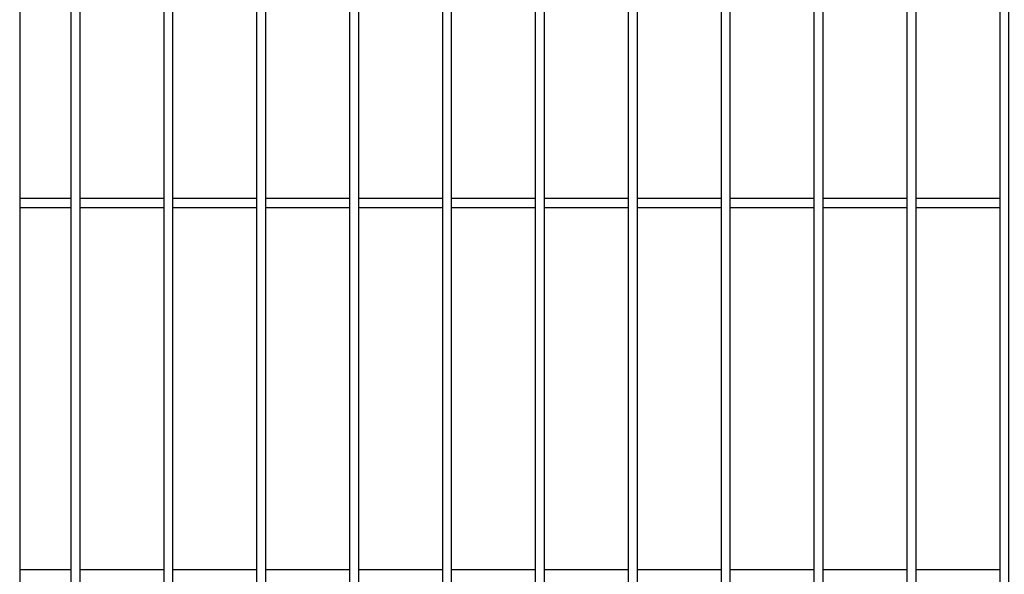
# Model space of a CAD drawing. Header units: inches. Extents: x 43593 to 117387, y -66787 to -26237.
# Tile 286 of 340: x 51251 to 51357, y -27665 to -27605. Entities that reach past the tile are written whole.
import ezdxf

# ---------------------------------------------------------------- set-up
doc = ezdxf.new("R2010")
doc.units = ezdxf.units.IN
doc.header["$MEASUREMENT"] = 0
doc.layers.add('AW OGRODZENIA', color=253, linetype='Continuous')

msp = doc.modelspace()

# ---------------------------------------------------------------- linework, layer by layer
at = {"layer": 'AW OGRODZENIA'}
for p, q in [((51250.576, -27545.548), (51250.576, -27774.748)), ((51250.576, -27624.469), (51256.084, -27624.469)), ((51250.576, -27624.469), (51256.084, -27624.469)), ((51250.576, -27624.469), (51256.084, -27624.469)), ((51250.576, -27624.469), (51256.084, -27624.469)), ((51250.576, -27624.469), (51256.084, -27624.469)), ((51250.576, -27624.469), (51256.084, -27624.469)), ((51250.576, -27624.469), (51256.084, -27624.469)), ((51250.576, -27624.469), (51256.084, -27624.469)), ((51250.576, -27624.469), (51256.084, -27624.469)), ((51250.576, -27624.469), (51256.084, -27624.469)), ((51250.576, -27624.469), (51256.084, -27624.469)), ((51250.576, -27624.469), (51256.084, -27624.469)), ((51250.576, -27624.469), (51256.084, -27624.469)), ((51250.576, -27624.469), (51256.084, -27624.469)), ((51250.576, -27624.469), (51256.084, -27624.469)), ((51250.576, -27624.469), (51256.084, -27624.469)), ((51250.576, -27624.469), (51256.084, -27624.469)), ((51250.576, -27624.469), (51256.084, -27624.469)), ((51250.576, -27624.469), (51256.084, -27624.469)), ((51250.576, -27624.469), (51256.084, -27624.469)), ((51250.576, -27624.469), (51256.084, -27624.469)), ((51250.576, -27624.469), (51256.084, -27624.469)), ((51250.576, -27624.469), (51256.084, -27624.469)), ((51250.576, -27624.469), (51256.084, -27624.469)), ((51250.576, -27624.469), (51256.084, -27624.469)), ((51257.076, -27624.469), (51266.084, -27624.469)), ((51257.076, -27624.469), (51266.084, -27624.469)), ((51257.076, -27624.469), (51266.084, -27624.469)), ((51257.076, -27624.469), (51266.084, -27624.469)), ((51257.076, -27624.469), (51266.084, -27624.469)), ((51257.076, -27624.469), (51266.084, -27624.469)), ((51257.076, -27624.469), (51266.084, -27624.469)), ((51257.076, -27624.469), (51266.084, -27624.469)), ((51257.076, -27624.469), (51266.084, -27624.469)), ((51257.076, -27624.469), (51266.084, -27624.469)), ((51257.076, -27624.469), (51266.084, -27624.469)), ((51257.076, -27624.469), (51266.084, -27624.469)), ((51257.076, -27624.469), (51266.084, -27624.469)), ((51257.076, -27624.469), (51266.084, -27624.469)), ((51257.076, -27624.469), (51266.084, -27624.469)), ((51257.076, -27624.469), (51266.084, -27624.469)), ((51257.076, -27624.469), (51266.084, -27624.469)), ((51257.076, -27624.469), (51266.084, -27624.469)), ((51257.076, -27624.469), (51266.084, -27624.469)), ((51257.076, -27624.469), (51266.084, -27624.469)), ((51257.076, -27624.469), (51266.084, -27624.469)), ((51257.076, -27624.469), (51266.084, -27624.469)), ((51257.076, -27624.469), (51266.084, -27624.469)), ((51257.076, -27624.469), (51266.084, -27624.469)), ((51257.076, -27624.469), (51266.084, -27624.469)), ((51267.076, -27624.469), (51276.084, -27624.469)), ((51267.076, -27624.469), (51276.084, -27624.469)), ((51267.076, -27624.469), (51276.084, -27624.469)), ((51267.076, -27624.469), (51276.084, -27624.469)), ((51267.076, -27624.469), (51276.084, -27624.469)), ((51267.076, -27624.469), (51276.084, -27624.469)), ((51267.076, -27624.469), (51276.084, -27624.469)), ((51267.076, -27624.469), (51276.084, -27624.469)), ((51267.076, -27624.469), (51276.084, -27624.469)), ((51267.076, -27624.469), (51276.084, -27624.469)), ((51267.076, -27624.469), (51276.084, -27624.469)), ((51267.076, -27624.469), (51276.084, -27624.469)), ((51267.076, -27624.469), (51276.084, -27624.469)), ((51267.076, -27624.469), (51276.084, -27624.469)), ((51267.076, -27624.469), (51276.084, -27624.469)), ((51267.076, -27624.469), (51276.084, -27624.469)), ((51267.076, -27624.469), (51276.084, -27624.469)), ((51267.076, -27624.469), (51276.084, -27624.469)), ((51267.076, -27624.469), (51276.084, -27624.469)), ((51267.076, -27624.469), (51276.084, -27624.469)), ((51267.076, -27624.469), (51276.084, -27624.469)), ((51267.076, -27624.469), (51276.084, -27624.469)), ((51267.076, -27624.469), (51276.084, -27624.469)), ((51267.076, -27624.469), (51276.084, -27624.469)), ((51267.076, -27624.469), (51276.084, -27624.469)), ((51277.076, -27624.469), (51286.084, -27624.469)), ((51277.076, -27624.469), (51286.084, -27624.469)), ((51277.076, -27624.469), (51286.084, -27624.469)), ((51277.076, -27624.469), (51286.084, -27624.469)), ((51277.076, -27624.469), (51286.084, -27624.469)), ((51277.076, -27624.469), (51286.084, -27624.469)), ((51277.076, -27624.469), (51286.084, -27624.469)), ((51277.076, -27624.469), (51286.084, -27624.469)), ((51277.076, -27624.469), (51286.084, -27624.469)), ((51277.076, -27624.469), (51286.084, -27624.469)), ((51277.076, -27624.469), (51286.084, -27624.469)), ((51277.076, -27624.469), (51286.084, -27624.469)), ((51277.076, -27624.469), (51286.084, -27624.469)), ((51277.076, -27624.469), (51286.084, -27624.469)), ((51277.076, -27624.469), (51286.084, -27624.469)), ((51277.076, -27624.469), (51286.084, -27624.469)), ((51277.076, -27624.469), (51286.084, -27624.469)), ((51277.076, -27624.469), (51286.084, -27624.469)), ((51277.076, -27624.469), (51286.084, -27624.469)), ((51277.076, -27624.469), (51286.084, -27624.469)), ((51277.076, -27624.469), (51286.084, -27624.469)), ((51277.076, -27624.469), (51286.084, -27624.469)), ((51277.076, -27624.469), (51286.084, -27624.469)), ((51277.076, -27624.469), (51286.084, -27624.469)), ((51277.076, -27624.469), (51286.084, -27624.469)), ((51287.076, -27624.469), (51296.084, -27624.469)), ((51287.076, -27624.469), (51296.084, -27624.469)), ((51287.076, -27624.469), (51296.084, -27624.469)), ((51287.076, -27624.469), (51296.084, -27624.469)), ((51287.076, -27624.469), (51296.084, -27624.469)), ((51287.076, -27624.469), (51296.084, -27624.469)), ((51287.076, -27624.469), (51296.084, -27624.469)), ((51287.076, -27624.469), (51296.084, -27624.469)), ((51287.076, -27624.469), (51296.084, -27624.469)), ((51287.076, -27624.469), (51296.084, -27624.469)), ((51287.076, -27624.469), (51296.084, -27624.469)), ((51287.076, -27624.469), (51296.084, -27624.469)), ((51287.076, -27624.469), (51296.084, -27624.469)), ((51287.076, -27624.469), (51296.084, -27624.469)), ((51287.076, -27624.469), (51296.084, -27624.469)), ((51287.076, -27624.469), (51296.084, -27624.469)), ((51287.076, -27624.469), (51296.084, -27624.469)), ((51287.076, -27624.469), (51296.084, -27624.469)), ((51287.076, -27624.469), (51296.084, -27624.469)), ((51287.076, -27624.469), (51296.084, -27624.469)), ((51287.076, -27624.469), (51296.084, -27624.469)), ((51287.076, -27624.469), (51296.084, -27624.469)), ((51287.076, -27624.469), (51296.084, -27624.469)), ((51287.076, -27624.469), (51296.084, -27624.469)), ((51287.076, -27624.469), (51296.084, -27624.469)), ((51297.076, -27624.469), (51306.084, -27624.469)), ((51297.076, -27624.469), (51306.084, -27624.469)), ((51297.076, -27624.469), (51306.084, -27624.469)), ((51297.076, -27624.469), (51306.084, -27624.469)), ((51297.076, -27624.469), (51306.084, -27624.469)), ((51297.076, -27624.469), (51306.084, -27624.469)), ((51297.076, -27624.469), (51306.084, -27624.469)), ((51297.076, -27624.469), (51306.084, -27624.469)), ((51297.076, -27624.469), (51306.084, -27624.469)), ((51297.076, -27624.469), (51306.084, -27624.469)), ((51297.076, -27624.469), (51306.084, -27624.469)), ((51297.076, -27624.469), (51306.084, -27624.469)), ((51297.076, -27624.469), (51306.084, -27624.469)), ((51297.076, -27624.469), (51306.084, -27624.469)), ((51297.076, -27624.469), (51306.084, -27624.469)), ((51297.076, -27624.469), (51306.084, -27624.469)), ((51297.076, -27624.469), (51306.084, -27624.469)), ((51297.076, -27624.469), (51306.084, -27624.469)), ((51297.076, -27624.469), (51306.084, -27624.469)), ((51297.076, -27624.469), (51306.084, -27624.469)), ((51297.076, -27624.469), (51306.084, -27624.469)), ((51297.076, -27624.469), (51306.084, -27624.469)), ((51297.076, -27624.469), (51306.084, -27624.469)), ((51297.076, -27624.469), (51306.084, -27624.469)), ((51297.076, -27624.469), (51306.084, -27624.469)), ((51307.076, -27624.469), (51316.084, -27624.469)), ((51307.076, -27624.469), (51316.084, -27624.469)), ((51307.076, -27624.469), (51316.084, -27624.469)), ((51307.076, -27624.469), (51316.084, -27624.469)), ((51307.076, -27624.469), (51316.084, -27624.469)), ((51307.076, -27624.469), (51316.084, -27624.469)), ((51307.076, -27624.469), (51316.084, -27624.469)), ((51307.076, -27624.469), (51316.084, -27624.469)), ((51307.076, -27624.469), (51316.084, -27624.469)), ((51307.076, -27624.469), (51316.084, -27624.469)), ((51307.076, -27624.469), (51316.084, -27624.469)), ((51307.076, -27624.469), (51316.084, -27624.469)), ((51307.076, -27624.469), (51316.084, -27624.469)), ((51307.076, -27624.469), (51316.084, -27624.469)), ((51307.076, -27624.469), (51316.084, -27624.469)), ((51307.076, -27624.469), (51316.084, -27624.469)), ((51307.076, -27624.469), (51316.084, -27624.469)), ((51307.076, -27624.469), (51316.084, -27624.469)), ((51307.076, -27624.469), (51316.084, -27624.469)), ((51307.076, -27624.469), (51316.084, -27624.469)), ((51307.076, -27624.469), (51316.084, -27624.469)), ((51307.076, -27624.469), (51316.084, -27624.469)), ((51307.076, -27624.469), (51316.084, -27624.469)), ((51307.076, -27624.469), (51316.084, -27624.469)), ((51307.076, -27624.469), (51316.084, -27624.469)), ((51317.076, -27624.469), (51326.084, -27624.469)), ((51317.076, -27624.469), (51326.084, -27624.469)), ((51317.076, -27624.469), (51326.084, -27624.469)), ((51317.076, -27624.469), (51326.084, -27624.469)), ((51317.076, -27624.469), (51326.084, -27624.469)), ((51317.076, -27624.469), (51326.084, -27624.469)), ((51317.076, -27624.469), (51326.084, -27624.469)), ((51317.076, -27624.469), (51326.084, -27624.469)), ((51317.076, -27624.469), (51326.084, -27624.469)), ((51317.076, -27624.469), (51326.084, -27624.469)), ((51317.076, -27624.469), (51326.084, -27624.469)), ((51317.076, -27624.469), (51326.084, -27624.469)), ((51317.076, -27624.469), (51326.084, -27624.469)), ((51317.076, -27624.469), (51326.084, -27624.469)), ((51317.076, -27624.469), (51326.084, -27624.469)), ((51317.076, -27624.469), (51326.084, -27624.469)), ((51317.076, -27624.469), (51326.084, -27624.469)), ((51317.076, -27624.469), (51326.084, -27624.469)), ((51317.076, -27624.469), (51326.084, -27624.469)), ((51317.076, -27624.469), (51326.084, -27624.469)), ((51317.076, -27624.469), (51326.084, -27624.469)), ((51317.076, -27624.469), (51326.084, -27624.469)), ((51317.076, -27624.469), (51326.084, -27624.469)), ((51317.076, -27624.469), (51326.084, -27624.469)), ((51317.076, -27624.469), (51326.084, -27624.469)), ((51327.076, -27624.469), (51336.084, -27624.469)), ((51327.076, -27624.469), (51336.084, -27624.469)), ((51327.076, -27624.469), (51336.084, -27624.469)), ((51327.076, -27624.469), (51336.084, -27624.469)), ((51327.076, -27624.469), (51336.084, -27624.469)), ((51327.076, -27624.469), (51336.084, -27624.469)), ((51327.076, -27624.469), (51336.084, -27624.469)), ((51327.076, -27624.469), (51336.084, -27624.469)), ((51327.076, -27624.469), (51336.084, -27624.469)), ((51327.076, -27624.469), (51336.084, -27624.469)), ((51327.076, -27624.469), (51336.084, -27624.469)), ((51327.076, -27624.469), (51336.084, -27624.469)), ((51327.076, -27624.469), (51336.084, -27624.469)), ((51327.076, -27624.469), (51336.084, -27624.469)), ((51327.076, -27624.469), (51336.084, -27624.469)), ((51327.076, -27624.469), (51336.084, -27624.469)), ((51327.076, -27624.469), (51336.084, -27624.469)), ((51327.076, -27624.469), (51336.084, -27624.469)), ((51327.076, -27624.469), (51336.084, -27624.469)), ((51327.076, -27624.469), (51336.084, -27624.469)), ((51327.076, -27624.469), (51336.084, -27624.469)), ((51327.076, -27624.469), (51336.084, -27624.469)), ((51327.076, -27624.469), (51336.084, -27624.469)), ((51327.076, -27624.469), (51336.084, -27624.469)), ((51327.076, -27624.469), (51336.084, -27624.469)), ((51337.076, -27624.469), (51346.084, -27624.469)), ((51337.076, -27624.469), (51346.084, -27624.469)), ((51337.076, -27624.469), (51346.084, -27624.469)), ((51337.076, -27624.469), (51346.084, -27624.469)), ((51337.076, -27624.469), (51346.084, -27624.469)), ((51337.076, -27624.469), (51346.084, -27624.469)), ((51337.076, -27624.469), (51346.084, -27624.469)), ((51337.076, -27624.469), (51346.084, -27624.469)), ((51337.076, -27624.469), (51346.084, -27624.469)), ((51337.076, -27624.469), (51346.084, -27624.469)), ((51337.076, -27624.469), (51346.084, -27624.469)), ((51337.076, -27624.469), (51346.084, -27624.469)), ((51337.076, -27624.469), (51346.084, -27624.469)), ((51337.076, -27624.469), (51346.084, -27624.469)), ((51337.076, -27624.469), (51346.084, -27624.469)), ((51337.076, -27624.469), (51346.084, -27624.469)), ((51337.076, -27624.469), (51346.084, -27624.469)), ((51337.076, -27624.469), (51346.084, -27624.469)), ((51337.076, -27624.469), (51346.084, -27624.469)), ((51337.076, -27624.469), (51346.084, -27624.469)), ((51337.076, -27624.469), (51346.084, -27624.469)), ((51337.076, -27624.469), (51346.084, -27624.469)), ((51337.076, -27624.469), (51346.084, -27624.469)), ((51337.076, -27624.469), (51346.084, -27624.469)), ((51337.076, -27624.469), (51346.084, -27624.469)), ((51347.076, -27624.469), (51356.084, -27624.469)), ((51347.076, -27624.469), (51356.084, -27624.469)), ((51347.076, -27624.469), (51356.084, -27624.469)), ((51347.076, -27624.469), (51356.084, -27624.469)), ((51347.076, -27624.469), (51356.084, -27624.469)), ((51347.076, -27624.469), (51356.084, -27624.469)), ((51347.076, -27624.469), (51356.084, -27624.469)), ((51347.076, -27624.469), (51356.084, -27624.469)), ((51347.076, -27624.469), (51356.084, -27624.469)), ((51347.076, -27624.469), (51356.084, -27624.469)), ((51347.076, -27624.469), (51356.084, -27624.469)), ((51347.076, -27624.469), (51356.084, -27624.469)), ((51347.076, -27624.469), (51356.084, -27624.469)), ((51347.076, -27624.469), (51356.084, -27624.469)), ((51347.076, -27624.469), (51356.084, -27624.469)), ((51347.076, -27624.469), (51356.084, -27624.469)), ((51347.076, -27624.469), (51356.084, -27624.469)), ((51347.076, -27624.469), (51356.084, -27624.469)), ((51347.076, -27624.469), (51356.084, -27624.469)), ((51347.076, -27624.469), (51356.084, -27624.469)), ((51347.076, -27624.469), (51356.084, -27624.469)), ((51347.076, -27624.469), (51356.084, -27624.469)), ((51347.076, -27624.469), (51356.084, -27624.469)), ((51347.076, -27624.469), (51356.084, -27624.469)), ((51347.076, -27624.469), (51356.084, -27624.469)), ((51250.576, -27625.469), (51256.084, -27625.469)), ((51250.576, -27625.469), (51256.084, -27625.469)), ((51250.576, -27625.469), (51256.084, -27625.469)), ((51250.576, -27625.469), (51256.084, -27625.469)), ((51250.576, -27625.469), (51256.084, -27625.469)), ((51250.576, -27625.469), (51256.084, -27625.469)), ((51250.576, -27625.469), (51256.084, -27625.469)), ((51250.576, -27625.469), (51256.084, -27625.469)), ((51250.576, -27625.469), (51256.084, -27625.469)), ((51250.576, -27625.469), (51256.084, -27625.469)), ((51250.576, -27625.469), (51256.084, -27625.469)), ((51250.576, -27625.469), (51256.084, -27625.469)), ((51250.576, -27625.469), (51256.084, -27625.469)), ((51250.576, -27625.469), (51256.084, -27625.469)), ((51250.576, -27625.469), (51256.084, -27625.469)), ((51250.576, -27625.469), (51256.084, -27625.469)), ((51250.576, -27625.469), (51256.084, -27625.469)), ((51250.576, -27625.469), (51256.084, -27625.469)), ((51250.576, -27625.469), (51256.084, -27625.469)), ((51250.576, -27625.469), (51256.084, -27625.469)), ((51250.576, -27625.469), (51256.084, -27625.469)), ((51250.576, -27625.469), (51256.084, -27625.469)), ((51250.576, -27625.469), (51256.084, -27625.469)), ((51250.576, -27625.469), (51256.084, -27625.469)), ((51250.576, -27625.469), (51256.084, -27625.469)), ((51257.076, -27625.469), (51266.084, -27625.469)), ((51257.076, -27625.469), (51266.084, -27625.469)), ((51257.076, -27625.469), (51266.084, -27625.469)), ((51257.076, -27625.469), (51266.084, -27625.469)), ((51257.076, -27625.469), (51266.084, -27625.469)), ((51257.076, -27625.469), (51266.084, -27625.469)), ((51257.076, -27625.469), (51266.084, -27625.469)), ((51257.076, -27625.469), (51266.084, -27625.469)), ((51257.076, -27625.469), (51266.084, -27625.469)), ((51257.076, -27625.469), (51266.084, -27625.469)), ((51257.076, -27625.469), (51266.084, -27625.469)), ((51257.076, -27625.469), (51266.084, -27625.469)), ((51257.076, -27625.469), (51266.084, -27625.469)), ((51257.076, -27625.469), (51266.084, -27625.469)), ((51257.076, -27625.469), (51266.084, -27625.469)), ((51257.076, -27625.469), (51266.084, -27625.469)), ((51257.076, -27625.469), (51266.084, -27625.469)), ((51257.076, -27625.469), (51266.084, -27625.469)), ((51257.076, -27625.469), (51266.084, -27625.469)), ((51257.076, -27625.469), (51266.084, -27625.469)), ((51257.076, -27625.469), (51266.084, -27625.469)), ((51257.076, -27625.469), (51266.084, -27625.469)), ((51257.076, -27625.469), (51266.084, -27625.469)), ((51257.076, -27625.469), (51266.084, -27625.469)), ((51257.076, -27625.469), (51266.084, -27625.469)), ((51267.076, -27625.469), (51276.084, -27625.469)), ((51267.076, -27625.469), (51276.084, -27625.469)), ((51267.076, -27625.469), (51276.084, -27625.469)), ((51267.076, -27625.469), (51276.084, -27625.469)), ((51267.076, -27625.469), (51276.084, -27625.469)), ((51267.076, -27625.469), (51276.084, -27625.469)), ((51267.076, -27625.469), (51276.084, -27625.469)), ((51267.076, -27625.469), (51276.084, -27625.469)), ((51267.076, -27625.469), (51276.084, -27625.469)), ((51267.076, -27625.469), (51276.084, -27625.469)), ((51267.076, -27625.469), (51276.084, -27625.469)), ((51267.076, -27625.469), (51276.084, -27625.469)), ((51267.076, -27625.469), (51276.084, -27625.469)), ((51267.076, -27625.469), (51276.084, -27625.469)), ((51267.076, -27625.469), (51276.084, -27625.469)), ((51267.076, -27625.469), (51276.084, -27625.469)), ((51267.076, -27625.469), (51276.084, -27625.469)), ((51267.076, -27625.469), (51276.084, -27625.469)), ((51267.076, -27625.469), (51276.084, -27625.469)), ((51267.076, -27625.469), (51276.084, -27625.469)), ((51267.076, -27625.469), (51276.084, -27625.469)), ((51267.076, -27625.469), (51276.084, -27625.469)), ((51267.076, -27625.469), (51276.084, -27625.469)), ((51267.076, -27625.469), (51276.084, -27625.469)), ((51267.076, -27625.469), (51276.084, -27625.469)), ((51277.076, -27625.469), (51286.084, -27625.469)), ((51277.076, -27625.469), (51286.084, -27625.469)), ((51277.076, -27625.469), (51286.084, -27625.469)), ((51277.076, -27625.469), (51286.084, -27625.469)), ((51277.076, -27625.469), (51286.084, -27625.469)), ((51277.076, -27625.469), (51286.084, -27625.469)), ((51277.076, -27625.469), (51286.084, -27625.469)), ((51277.076, -27625.469), (51286.084, -27625.469)), ((51277.076, -27625.469), (51286.084, -27625.469)), ((51277.076, -27625.469), (51286.084, -27625.469)), ((51277.076, -27625.469), (51286.084, -27625.469)), ((51277.076, -27625.469), (51286.084, -27625.469)), ((51277.076, -27625.469), (51286.084, -27625.469)), ((51277.076, -27625.469), (51286.084, -27625.469)), ((51277.076, -27625.469), (51286.084, -27625.469)), ((51277.076, -27625.469), (51286.084, -27625.469)), ((51277.076, -27625.469), (51286.084, -27625.469)), ((51277.076, -27625.469), (51286.084, -27625.469)), ((51277.076, -27625.469), (51286.084, -27625.469)), ((51277.076, -27625.469), (51286.084, -27625.469)), ((51277.076, -27625.469), (51286.084, -27625.469)), ((51277.076, -27625.469), (51286.084, -27625.469)), ((51277.076, -27625.469), (51286.084, -27625.469)), ((51277.076, -27625.469), (51286.084, -27625.469)), ((51277.076, -27625.469), (51286.084, -27625.469)), ((51287.076, -27625.469), (51296.084, -27625.469)), ((51287.076, -27625.469), (51296.084, -27625.469)), ((51287.076, -27625.469), (51296.084, -27625.469)), ((51287.076, -27625.469), (51296.084, -27625.469)), ((51287.076, -27625.469), (51296.084, -27625.469)), ((51287.076, -27625.469), (51296.084, -27625.469)), ((51287.076, -27625.469), (51296.084, -27625.469)), ((51287.076, -27625.469), (51296.084, -27625.469)), ((51287.076, -27625.469), (51296.084, -27625.469)), ((51287.076, -27625.469), (51296.084, -27625.469)), ((51287.076, -27625.469), (51296.084, -27625.469)), ((51287.076, -27625.469), (51296.084, -27625.469)), ((51287.076, -27625.469), (51296.084, -27625.469)), ((51287.076, -27625.469), (51296.084, -27625.469)), ((51287.076, -27625.469), (51296.084, -27625.469)), ((51287.076, -27625.469), (51296.084, -27625.469)), ((51287.076, -27625.469), (51296.084, -27625.469)), ((51287.076, -27625.469), (51296.084, -27625.469)), ((51287.076, -27625.469), (51296.084, -27625.469)), ((51287.076, -27625.469), (51296.084, -27625.469)), ((51287.076, -27625.469), (51296.084, -27625.469)), ((51287.076, -27625.469), (51296.084, -27625.469)), ((51287.076, -27625.469), (51296.084, -27625.469)), ((51287.076, -27625.469), (51296.084, -27625.469)), ((51287.076, -27625.469), (51296.084, -27625.469)), ((51297.076, -27625.469), (51306.084, -27625.469)), ((51297.076, -27625.469), (51306.084, -27625.469)), ((51297.076, -27625.469), (51306.084, -27625.469)), ((51297.076, -27625.469), (51306.084, -27625.469)), ((51297.076, -27625.469), (51306.084, -27625.469)), ((51297.076, -27625.469), (51306.084, -27625.469)), ((51297.076, -27625.469), (51306.084, -27625.469)), ((51297.076, -27625.469), (51306.084, -27625.469)), ((51297.076, -27625.469), (51306.084, -27625.469)), ((51297.076, -27625.469), (51306.084, -27625.469)), ((51297.076, -27625.469), (51306.084, -27625.469)), ((51297.076, -27625.469), (51306.084, -27625.469)), ((51297.076, -27625.469), (51306.084, -27625.469)), ((51297.076, -27625.469), (51306.084, -27625.469)), ((51297.076, -27625.469), (51306.084, -27625.469)), ((51297.076, -27625.469), (51306.084, -27625.469)), ((51297.076, -27625.469), (51306.084, -27625.469)), ((51297.076, -27625.469), (51306.084, -27625.469)), ((51297.076, -27625.469), (51306.084, -27625.469)), ((51297.076, -27625.469), (51306.084, -27625.469)), ((51297.076, -27625.469), (51306.084, -27625.469)), ((51297.076, -27625.469), (51306.084, -27625.469)), ((51297.076, -27625.469), (51306.084, -27625.469)), ((51297.076, -27625.469), (51306.084, -27625.469)), ((51297.076, -27625.469), (51306.084, -27625.469)), ((51307.076, -27625.469), (51316.084, -27625.469)), ((51307.076, -27625.469), (51316.084, -27625.469)), ((51307.076, -27625.469), (51316.084, -27625.469)), ((51307.076, -27625.469), (51316.084, -27625.469)), ((51307.076, -27625.469), (51316.084, -27625.469)), ((51307.076, -27625.469), (51316.084, -27625.469)), ((51307.076, -27625.469), (51316.084, -27625.469)), ((51307.076, -27625.469), (51316.084, -27625.469)), ((51307.076, -27625.469), (51316.084, -27625.469)), ((51307.076, -27625.469), (51316.084, -27625.469)), ((51307.076, -27625.469), (51316.084, -27625.469)), ((51307.076, -27625.469), (51316.084, -27625.469)), ((51307.076, -27625.469), (51316.084, -27625.469)), ((51307.076, -27625.469), (51316.084, -27625.469)), ((51307.076, -27625.469), (51316.084, -27625.469)), ((51307.076, -27625.469), (51316.084, -27625.469)), ((51307.076, -27625.469), (51316.084, -27625.469)), ((51307.076, -27625.469), (51316.084, -27625.469)), ((51307.076, -27625.469), (51316.084, -27625.469)), ((51307.076, -27625.469), (51316.084, -27625.469)), ((51307.076, -27625.469), (51316.084, -27625.469)), ((51307.076, -27625.469), (51316.084, -27625.469)), ((51307.076, -27625.469), (51316.084, -27625.469)), ((51307.076, -27625.469), (51316.084, -27625.469)), ((51307.076, -27625.469), (51316.084, -27625.469)), ((51317.076, -27625.469), (51326.084, -27625.469)), ((51317.076, -27625.469), (51326.084, -27625.469)), ((51317.076, -27625.469), (51326.084, -27625.469)), ((51317.076, -27625.469), (51326.084, -27625.469)), ((51317.076, -27625.469), (51326.084, -27625.469)), ((51317.076, -27625.469), (51326.084, -27625.469)), ((51317.076, -27625.469), (51326.084, -27625.469)), ((51317.076, -27625.469), (51326.084, -27625.469)), ((51317.076, -27625.469), (51326.084, -27625.469)), ((51317.076, -27625.469), (51326.084, -27625.469)), ((51317.076, -27625.469), (51326.084, -27625.469)), ((51317.076, -27625.469), (51326.084, -27625.469)), ((51317.076, -27625.469), (51326.084, -27625.469)), ((51317.076, -27625.469), (51326.084, -27625.469)), ((51317.076, -27625.469), (51326.084, -27625.469)), ((51317.076, -27625.469), (51326.084, -27625.469)), ((51317.076, -27625.469), (51326.084, -27625.469)), ((51317.076, -27625.469), (51326.084, -27625.469)), ((51317.076, -27625.469), (51326.084, -27625.469)), ((51317.076, -27625.469), (51326.084, -27625.469)), ((51317.076, -27625.469), (51326.084, -27625.469)), ((51317.076, -27625.469), (51326.084, -27625.469)), ((51317.076, -27625.469), (51326.084, -27625.469)), ((51317.076, -27625.469), (51326.084, -27625.469)), ((51317.076, -27625.469), (51326.084, -27625.469)), ((51327.076, -27625.469), (51336.084, -27625.469)), ((51327.076, -27625.469), (51336.084, -27625.469)), ((51327.076, -27625.469), (51336.084, -27625.469)), ((51327.076, -27625.469), (51336.084, -27625.469)), ((51327.076, -27625.469), (51336.084, -27625.469)), ((51327.076, -27625.469), (51336.084, -27625.469)), ((51327.076, -27625.469), (51336.084, -27625.469)), ((51327.076, -27625.469), (51336.084, -27625.469)), ((51327.076, -27625.469), (51336.084, -27625.469)), ((51327.076, -27625.469), (51336.084, -27625.469)), ((51327.076, -27625.469), (51336.084, -27625.469)), ((51327.076, -27625.469), (51336.084, -27625.469)), ((51327.076, -27625.469), (51336.084, -27625.469)), ((51327.076, -27625.469), (51336.084, -27625.469)), ((51327.076, -27625.469), (51336.084, -27625.469)), ((51327.076, -27625.469), (51336.084, -27625.469)), ((51327.076, -27625.469), (51336.084, -27625.469)), ((51327.076, -27625.469), (51336.084, -27625.469)), ((51327.076, -27625.469), (51336.084, -27625.469)), ((51327.076, -27625.469), (51336.084, -27625.469)), ((51327.076, -27625.469), (51336.084, -27625.469)), ((51327.076, -27625.469), (51336.084, -27625.469)), ((51327.076, -27625.469), (51336.084, -27625.469)), ((51327.076, -27625.469), (51336.084, -27625.469)), ((51327.076, -27625.469), (51336.084, -27625.469)), ((51337.076, -27625.469), (51346.084, -27625.469)), ((51337.076, -27625.469), (51346.084, -27625.469)), ((51337.076, -27625.469), (51346.084, -27625.469)), ((51337.076, -27625.469), (51346.084, -27625.469)), ((51337.076, -27625.469), (51346.084, -27625.469)), ((51337.076, -27625.469), (51346.084, -27625.469)), ((51337.076, -27625.469), (51346.084, -27625.469)), ((51337.076, -27625.469), (51346.084, -27625.469)), ((51337.076, -27625.469), (51346.084, -27625.469)), ((51337.076, -27625.469), (51346.084, -27625.469)), ((51337.076, -27625.469), (51346.084, -27625.469)), ((51337.076, -27625.469), (51346.084, -27625.469)), ((51337.076, -27625.469), (51346.084, -27625.469)), ((51337.076, -27625.469), (51346.084, -27625.469)), ((51337.076, -27625.469), (51346.084, -27625.469)), ((51337.076, -27625.469), (51346.084, -27625.469)), ((51337.076, -27625.469), (51346.084, -27625.469)), ((51337.076, -27625.469), (51346.084, -27625.469)), ((51337.076, -27625.469), (51346.084, -27625.469)), ((51337.076, -27625.469), (51346.084, -27625.469)), ((51337.076, -27625.469), (51346.084, -27625.469)), ((51337.076, -27625.469), (51346.084, -27625.469)), ((51337.076, -27625.469), (51346.084, -27625.469)), ((51337.076, -27625.469), (51346.084, -27625.469)), ((51337.076, -27625.469), (51346.084, -27625.469)), ((51347.076, -27625.469), (51356.084, -27625.469)), ((51347.076, -27625.469), (51356.084, -27625.469)), ((51347.076, -27625.469), (51356.084, -27625.469)), ((51347.076, -27625.469), (51356.084, -27625.469)), ((51347.076, -27625.469), (51356.084, -27625.469)), ((51347.076, -27625.469), (51356.084, -27625.469)), ((51347.076, -27625.469), (51356.084, -27625.469)), ((51347.076, -27625.469), (51356.084, -27625.469)), ((51347.076, -27625.469), (51356.084, -27625.469)), ((51347.076, -27625.469), (51356.084, -27625.469)), ((51347.076, -27625.469), (51356.084, -27625.469)), ((51347.076, -27625.469), (51356.084, -27625.469)), ((51347.076, -27625.469), (51356.084, -27625.469)), ((51347.076, -27625.469), (51356.084, -27625.469)), ((51347.076, -27625.469), (51356.084, -27625.469)), ((51347.076, -27625.469), (51356.084, -27625.469)), ((51347.076, -27625.469), (51356.084, -27625.469)), ((51347.076, -27625.469), (51356.084, -27625.469)), ((51347.076, -27625.469), (51356.084, -27625.469)), ((51347.076, -27625.469), (51356.084, -27625.469)), ((51347.076, -27625.469), (51356.084, -27625.469)), ((51347.076, -27625.469), (51356.084, -27625.469)), ((51347.076, -27625.469), (51356.084, -27625.469)), ((51347.076, -27625.469), (51356.084, -27625.469)), ((51347.076, -27625.469), (51356.084, -27625.469)), ((51250.576, -27664.469), (51256.084, -27664.469)), ((51250.576, -27664.469), (51256.084, -27664.469)), ((51250.576, -27664.469), (51256.084, -27664.469)), ((51250.576, -27664.469), (51256.084, -27664.469)), ((51250.576, -27664.469), (51256.084, -27664.469)), ((51250.576, -27664.469), (51256.084, -27664.469)), ((51250.576, -27664.469), (51256.084, -27664.469)), ((51250.576, -27664.469), (51256.084, -27664.469)), ((51250.576, -27664.469), (51256.084, -27664.469)), ((51250.576, -27664.469), (51256.084, -27664.469)), ((51250.576, -27664.469), (51256.084, -27664.469)), ((51250.576, -27664.469), (51256.084, -27664.469)), ((51250.576, -27664.469), (51256.084, -27664.469)), ((51250.576, -27664.469), (51256.084, -27664.469)), ((51250.576, -27664.469), (51256.084, -27664.469)), ((51250.576, -27664.469), (51256.084, -27664.469)), ((51250.576, -27664.469), (51256.084, -27664.469)), ((51250.576, -27664.469), (51256.084, -27664.469)), ((51250.576, -27664.469), (51256.084, -27664.469)), ((51250.576, -27664.469), (51256.084, -27664.469)), ((51250.576, -27664.469), (51256.084, -27664.469)), ((51250.576, -27664.469), (51256.084, -27664.469)), ((51250.576, -27664.469), (51256.084, -27664.469)), ((51250.576, -27664.469), (51256.084, -27664.469)), ((51250.576, -27664.469), (51256.084, -27664.469)), ((51257.076, -27664.469), (51266.084, -27664.469)), ((51257.076, -27664.469), (51266.084, -27664.469)), ((51257.076, -27664.469), (51266.084, -27664.469)), ((51257.076, -27664.469), (51266.084, -27664.469)), ((51257.076, -27664.469), (51266.084, -27664.469)), ((51257.076, -27664.469), (51266.084, -27664.469)), ((51257.076, -27664.469), (51266.084, -27664.469)), ((51257.076, -27664.469), (51266.084, -27664.469)), ((51257.076, -27664.469), (51266.084, -27664.469)), ((51257.076, -27664.469), (51266.084, -27664.469)), ((51257.076, -27664.469), (51266.084, -27664.469)), ((51257.076, -27664.469), (51266.084, -27664.469)), ((51257.076, -27664.469), (51266.084, -27664.469)), ((51257.076, -27664.469), (51266.084, -27664.469)), ((51257.076, -27664.469), (51266.084, -27664.469)), ((51257.076, -27664.469), (51266.084, -27664.469)), ((51257.076, -27664.469), (51266.084, -27664.469)), ((51257.076, -27664.469), (51266.084, -27664.469)), ((51257.076, -27664.469), (51266.084, -27664.469)), ((51257.076, -27664.469), (51266.084, -27664.469)), ((51257.076, -27664.469), (51266.084, -27664.469)), ((51257.076, -27664.469), (51266.084, -27664.469)), ((51257.076, -27664.469), (51266.084, -27664.469)), ((51257.076, -27664.469), (51266.084, -27664.469)), ((51257.076, -27664.469), (51266.084, -27664.469)), ((51267.076, -27664.469), (51276.084, -27664.469)), ((51267.076, -27664.469), (51276.084, -27664.469)), ((51267.076, -27664.469), (51276.084, -27664.469)), ((51267.076, -27664.469), (51276.084, -27664.469)), ((51267.076, -27664.469), (51276.084, -27664.469)), ((51267.076, -27664.469), (51276.084, -27664.469)), ((51267.076, -27664.469), (51276.084, -27664.469)), ((51267.076, -27664.469), (51276.084, -27664.469)), ((51267.076, -27664.469), (51276.084, -27664.469)), ((51267.076, -27664.469), (51276.084, -27664.469)), ((51267.076, -27664.469), (51276.084, -27664.469)), ((51267.076, -27664.469), (51276.084, -27664.469)), ((51267.076, -27664.469), (51276.084, -27664.469)), ((51267.076, -27664.469), (51276.084, -27664.469)), ((51267.076, -27664.469), (51276.084, -27664.469)), ((51267.076, -27664.469), (51276.084, -27664.469)), ((51267.076, -27664.469), (51276.084, -27664.469)), ((51267.076, -27664.469), (51276.084, -27664.469)), ((51267.076, -27664.469), (51276.084, -27664.469)), ((51267.076, -27664.469), (51276.084, -27664.469)), ((51267.076, -27664.469), (51276.084, -27664.469)), ((51267.076, -27664.469), (51276.084, -27664.469)), ((51267.076, -27664.469), (51276.084, -27664.469)), ((51267.076, -27664.469), (51276.084, -27664.469)), ((51267.076, -27664.469), (51276.084, -27664.469)), ((51277.076, -27664.469), (51286.084, -27664.469)), ((51277.076, -27664.469), (51286.084, -27664.469)), ((51277.076, -27664.469), (51286.084, -27664.469)), ((51277.076, -27664.469), (51286.084, -27664.469)), ((51277.076, -27664.469), (51286.084, -27664.469)), ((51277.076, -27664.469), (51286.084, -27664.469)), ((51277.076, -27664.469), (51286.084, -27664.469)), ((51277.076, -27664.469), (51286.084, -27664.469)), ((51277.076, -27664.469), (51286.084, -27664.469)), ((51277.076, -27664.469), (51286.084, -27664.469)), ((51277.076, -27664.469), (51286.084, -27664.469)), ((51277.076, -27664.469), (51286.084, -27664.469)), ((51277.076, -27664.469), (51286.084, -27664.469)), ((51277.076, -27664.469), (51286.084, -27664.469)), ((51277.076, -27664.469), (51286.084, -27664.469)), ((51277.076, -27664.469), (51286.084, -27664.469)), ((51277.076, -27664.469), (51286.084, -27664.469)), ((51277.076, -27664.469), (51286.084, -27664.469)), ((51277.076, -27664.469), (51286.084, -27664.469)), ((51277.076, -27664.469), (51286.084, -27664.469)), ((51277.076, -27664.469), (51286.084, -27664.469)), ((51277.076, -27664.469), (51286.084, -27664.469)), ((51277.076, -27664.469), (51286.084, -27664.469)), ((51277.076, -27664.469), (51286.084, -27664.469)), ((51277.076, -27664.469), (51286.084, -27664.469)), ((51287.076, -27664.469), (51296.084, -27664.469)), ((51287.076, -27664.469), (51296.084, -27664.469)), ((51287.076, -27664.469), (51296.084, -27664.469)), ((51287.076, -27664.469), (51296.084, -27664.469)), ((51287.076, -27664.469), (51296.084, -27664.469)), ((51287.076, -27664.469), (51296.084, -27664.469)), ((51287.076, -27664.469), (51296.084, -27664.469)), ((51287.076, -27664.469), (51296.084, -27664.469)), ((51287.076, -27664.469), (51296.084, -27664.469)), ((51287.076, -27664.469), (51296.084, -27664.469)), ((51287.076, -27664.469), (51296.084, -27664.469)), ((51287.076, -27664.469), (51296.084, -27664.469)), ((51287.076, -27664.469), (51296.084, -27664.469)), ((51287.076, -27664.469), (51296.084, -27664.469)), ((51287.076, -27664.469), (51296.084, -27664.469)), ((51287.076, -27664.469), (51296.084, -27664.469)), ((51287.076, -27664.469), (51296.084, -27664.469)), ((51287.076, -27664.469), (51296.084, -27664.469)), ((51287.076, -27664.469), (51296.084, -27664.469)), ((51287.076, -27664.469), (51296.084, -27664.469)), ((51287.076, -27664.469), (51296.084, -27664.469)), ((51287.076, -27664.469), (51296.084, -27664.469)), ((51287.076, -27664.469), (51296.084, -27664.469)), ((51287.076, -27664.469), (51296.084, -27664.469)), ((51287.076, -27664.469), (51296.084, -27664.469)), ((51297.076, -27664.469), (51306.084, -27664.469)), ((51297.076, -27664.469), (51306.084, -27664.469)), ((51297.076, -27664.469), (51306.084, -27664.469)), ((51297.076, -27664.469), (51306.084, -27664.469)), ((51297.076, -27664.469), (51306.084, -27664.469)), ((51297.076, -27664.469), (51306.084, -27664.469)), ((51297.076, -27664.469), (51306.084, -27664.469)), ((51297.076, -27664.469), (51306.084, -27664.469)), ((51297.076, -27664.469), (51306.084, -27664.469)), ((51297.076, -27664.469), (51306.084, -27664.469)), ((51297.076, -27664.469), (51306.084, -27664.469)), ((51297.076, -27664.469), (51306.084, -27664.469)), ((51297.076, -27664.469), (51306.084, -27664.469)), ((51297.076, -27664.469), (51306.084, -27664.469)), ((51297.076, -27664.469), (51306.084, -27664.469)), ((51297.076, -27664.469), (51306.084, -27664.469)), ((51297.076, -27664.469), (51306.084, -27664.469)), ((51297.076, -27664.469), (51306.084, -27664.469)), ((51297.076, -27664.469), (51306.084, -27664.469)), ((51297.076, -27664.469), (51306.084, -27664.469)), ((51297.076, -27664.469), (51306.084, -27664.469)), ((51297.076, -27664.469), (51306.084, -27664.469)), ((51297.076, -27664.469), (51306.084, -27664.469)), ((51297.076, -27664.469), (51306.084, -27664.469)), ((51297.076, -27664.469), (51306.084, -27664.469)), ((51307.076, -27664.469), (51316.084, -27664.469)), ((51307.076, -27664.469), (51316.084, -27664.469)), ((51307.076, -27664.469), (51316.084, -27664.469)), ((51307.076, -27664.469), (51316.084, -27664.469)), ((51307.076, -27664.469), (51316.084, -27664.469)), ((51307.076, -27664.469), (51316.084, -27664.469)), ((51307.076, -27664.469), (51316.084, -27664.469)), ((51307.076, -27664.469), (51316.084, -27664.469)), ((51307.076, -27664.469), (51316.084, -27664.469)), ((51307.076, -27664.469), (51316.084, -27664.469)), ((51307.076, -27664.469), (51316.084, -27664.469)), ((51307.076, -27664.469), (51316.084, -27664.469)), ((51307.076, -27664.469), (51316.084, -27664.469)), ((51307.076, -27664.469), (51316.084, -27664.469)), ((51307.076, -27664.469), (51316.084, -27664.469)), ((51307.076, -27664.469), (51316.084, -27664.469)), ((51307.076, -27664.469), (51316.084, -27664.469)), ((51307.076, -27664.469), (51316.084, -27664.469)), ((51307.076, -27664.469), (51316.084, -27664.469)), ((51307.076, -27664.469), (51316.084, -27664.469)), ((51307.076, -27664.469), (51316.084, -27664.469)), ((51307.076, -27664.469), (51316.084, -27664.469)), ((51307.076, -27664.469), (51316.084, -27664.469)), ((51307.076, -27664.469), (51316.084, -27664.469)), ((51307.076, -27664.469), (51316.084, -27664.469)), ((51317.076, -27664.469), (51326.084, -27664.469)), ((51317.076, -27664.469), (51326.084, -27664.469)), ((51317.076, -27664.469), (51326.084, -27664.469)), ((51317.076, -27664.469), (51326.084, -27664.469)), ((51317.076, -27664.469), (51326.084, -27664.469)), ((51317.076, -27664.469), (51326.084, -27664.469)), ((51317.076, -27664.469), (51326.084, -27664.469)), ((51317.076, -27664.469), (51326.084, -27664.469)), ((51317.076, -27664.469), (51326.084, -27664.469)), ((51317.076, -27664.469), (51326.084, -27664.469)), ((51317.076, -27664.469), (51326.084, -27664.469)), ((51317.076, -27664.469), (51326.084, -27664.469)), ((51317.076, -27664.469), (51326.084, -27664.469)), ((51317.076, -27664.469), (51326.084, -27664.469)), ((51317.076, -27664.469), (51326.084, -27664.469)), ((51317.076, -27664.469), (51326.084, -27664.469)), ((51317.076, -27664.469), (51326.084, -27664.469)), ((51317.076, -27664.469), (51326.084, -27664.469)), ((51317.076, -27664.469), (51326.084, -27664.469)), ((51317.076, -27664.469), (51326.084, -27664.469)), ((51317.076, -27664.469), (51326.084, -27664.469)), ((51317.076, -27664.469), (51326.084, -27664.469)), ((51317.076, -27664.469), (51326.084, -27664.469)), ((51317.076, -27664.469), (51326.084, -27664.469)), ((51317.076, -27664.469), (51326.084, -27664.469)), ((51327.076, -27664.469), (51336.084, -27664.469)), ((51327.076, -27664.469), (51336.084, -27664.469)), ((51327.076, -27664.469), (51336.084, -27664.469)), ((51327.076, -27664.469), (51336.084, -27664.469)), ((51327.076, -27664.469), (51336.084, -27664.469)), ((51327.076, -27664.469), (51336.084, -27664.469)), ((51327.076, -27664.469), (51336.084, -27664.469)), ((51327.076, -27664.469), (51336.084, -27664.469)), ((51327.076, -27664.469), (51336.084, -27664.469)), ((51327.076, -27664.469), (51336.084, -27664.469)), ((51327.076, -27664.469), (51336.084, -27664.469)), ((51327.076, -27664.469), (51336.084, -27664.469)), ((51327.076, -27664.469), (51336.084, -27664.469)), ((51327.076, -27664.469), (51336.084, -27664.469)), ((51327.076, -27664.469), (51336.084, -27664.469)), ((51327.076, -27664.469), (51336.084, -27664.469)), ((51327.076, -27664.469), (51336.084, -27664.469)), ((51327.076, -27664.469), (51336.084, -27664.469)), ((51327.076, -27664.469), (51336.084, -27664.469)), ((51327.076, -27664.469), (51336.084, -27664.469)), ((51327.076, -27664.469), (51336.084, -27664.469)), ((51327.076, -27664.469), (51336.084, -27664.469)), ((51327.076, -27664.469), (51336.084, -27664.469)), ((51327.076, -27664.469), (51336.084, -27664.469)), ((51327.076, -27664.469), (51336.084, -27664.469)), ((51337.076, -27664.469), (51346.084, -27664.469)), ((51337.076, -27664.469), (51346.084, -27664.469)), ((51337.076, -27664.469), (51346.084, -27664.469)), ((51337.076, -27664.469), (51346.084, -27664.469)), ((51337.076, -27664.469), (51346.084, -27664.469)), ((51337.076, -27664.469), (51346.084, -27664.469)), ((51337.076, -27664.469), (51346.084, -27664.469)), ((51337.076, -27664.469), (51346.084, -27664.469)), ((51337.076, -27664.469), (51346.084, -27664.469)), ((51337.076, -27664.469), (51346.084, -27664.469)), ((51337.076, -27664.469), (51346.084, -27664.469)), ((51337.076, -27664.469), (51346.084, -27664.469)), ((51337.076, -27664.469), (51346.084, -27664.469)), ((51337.076, -27664.469), (51346.084, -27664.469)), ((51337.076, -27664.469), (51346.084, -27664.469)), ((51337.076, -27664.469), (51346.084, -27664.469)), ((51337.076, -27664.469), (51346.084, -27664.469)), ((51337.076, -27664.469), (51346.084, -27664.469)), ((51337.076, -27664.469), (51346.084, -27664.469)), ((51337.076, -27664.469), (51346.084, -27664.469)), ((51337.076, -27664.469), (51346.084, -27664.469)), ((51337.076, -27664.469), (51346.084, -27664.469)), ((51337.076, -27664.469), (51346.084, -27664.469)), ((51337.076, -27664.469), (51346.084, -27664.469)), ((51337.076, -27664.469), (51346.084, -27664.469)), ((51347.076, -27664.469), (51356.084, -27664.469)), ((51347.076, -27664.469), (51356.084, -27664.469)), ((51347.076, -27664.469), (51356.084, -27664.469)), ((51347.076, -27664.469), (51356.084, -27664.469)), ((51347.076, -27664.469), (51356.084, -27664.469)), ((51347.076, -27664.469), (51356.084, -27664.469)), ((51347.076, -27664.469), (51356.084, -27664.469)), ((51347.076, -27664.469), (51356.084, -27664.469)), ((51347.076, -27664.469), (51356.084, -27664.469)), ((51347.076, -27664.469), (51356.084, -27664.469)), ((51347.076, -27664.469), (51356.084, -27664.469)), ((51347.076, -27664.469), (51356.084, -27664.469)), ((51347.076, -27664.469), (51356.084, -27664.469)), ((51347.076, -27664.469), (51356.084, -27664.469)), ((51347.076, -27664.469), (51356.084, -27664.469)), ((51347.076, -27664.469), (51356.084, -27664.469)), ((51347.076, -27664.469), (51356.084, -27664.469)), ((51347.076, -27664.469), (51356.084, -27664.469)), ((51347.076, -27664.469), (51356.084, -27664.469)), ((51347.076, -27664.469), (51356.084, -27664.469)), ((51347.076, -27664.469), (51356.084, -27664.469)), ((51347.076, -27664.469), (51356.084, -27664.469)), ((51347.076, -27664.469), (51356.084, -27664.469)), ((51347.076, -27664.469), (51356.084, -27664.469)), ((51347.076, -27664.469), (51356.084, -27664.469))]:
    msp.add_line(p, q, dxfattribs=at)
for points in [[(51257.076, -27545.548), (51256.084, -27545.548), (51256.084, -27774.748), (51257.076, -27774.748)], [(51267.076, -27545.548), (51266.084, -27545.548), (51266.084, -27774.748), (51267.076, -27774.748)], [(51277.076, -27545.548), (51276.084, -27545.548), (51276.084, -27774.748), (51277.076, -27774.748)], [(51287.076, -27545.548), (51286.084, -27545.548), (51286.084, -27774.748), (51287.076, -27774.748)], [(51297.076, -27545.548), (51296.084, -27545.548), (51296.084, -27774.748), (51297.076, -27774.748)], [(51307.076, -27545.548), (51306.084, -27545.548), (51306.084, -27774.748), (51307.076, -27774.748)], [(51317.076, -27545.548), (51316.084, -27545.548), (51316.084, -27774.748), (51317.076, -27774.748)], [(51327.076, -27545.548), (51326.084, -27545.548), (51326.084, -27774.748), (51327.076, -27774.748)], [(51337.076, -27545.548), (51336.084, -27545.548), (51336.084, -27774.748), (51337.076, -27774.748)], [(51347.076, -27545.548), (51346.084, -27545.548), (51346.084, -27774.748), (51347.076, -27774.748)], [(51357.076, -27545.548), (51356.084, -27545.548), (51356.084, -27774.748), (51357.076, -27774.748)]]:
    msp.add_lwpolyline(points, close=True, dxfattribs=at)

doc.saveas('drawing.dxf')
